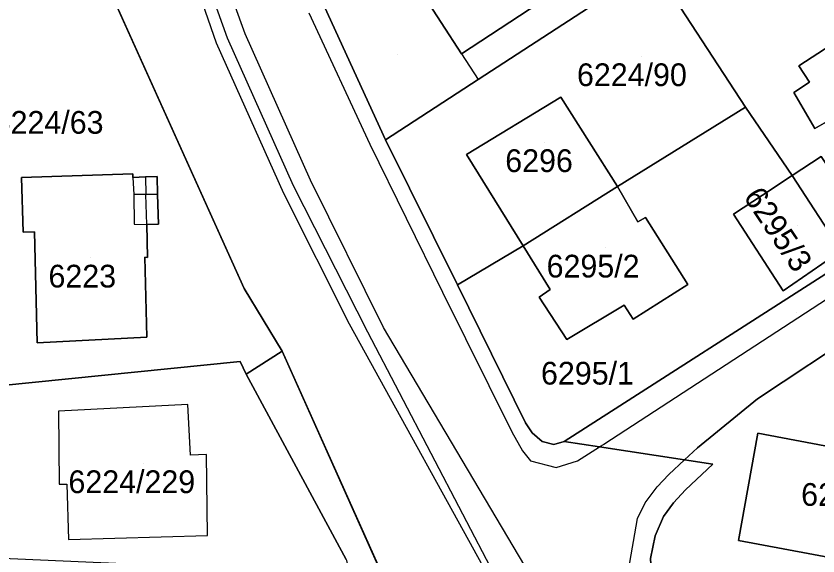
# Model space of a CAD drawing. Extents: x -266199 to -261993, y -1239047 to -1235108.
# Drawn here: x -263744.3 to -263673.7, y -1236054.6 to -1236007.1 of the extents above; entities that cross this region are included whole.
import ezdxf

# ---------------------------------------------------------------- set-up
doc = ezdxf.new("R2010")
doc.units = 0
for name, color, linetype in [('body_kn', 7, 'Continuous'), ('kladpar_druhypozemkov', 7, 'Continuous'), ('kladpar_hranice', 7, 'Continuous'), ('kladpar_parcelnecisla', 7, 'Continuous'), ('kladpar_plochy', 7, 'Continuous'), ('zappar_hrandruhpozemk', 7, 'Continuous')]:
    doc.layers.add(name, color=color, linetype=linetype)

msp = doc.modelspace()

# ---------------------------------------------------------------- linework, layer by layer
at = {"layer": 'body_kn'}
for p, q in [((-263724.16, -1236008.61), (-263724.16, -1236008.61)), ((-263725.71, -1236008.99), (-263725.71, -1236008.99)), ((-263726.68, -1236009.43), (-263726.68, -1236009.43)), ((-263705.12, -1236010.37), (-263705.12, -1236010.37)), ((-263705.12, -1236010.37), (-263705.12, -1236010.37)), ((-263675.44, -1236011.43), (-263675.44, -1236011.43)), ((-263703.65, -1236012.64), (-263703.65, -1236012.64)), ((-263674.5, -1236012.88), (-263674.5, -1236012.88)), ((-263696.38, -1236014.18), (-263696.38, -1236014.18)), ((-263675.86, -1236013.77), (-263675.86, -1236013.77)), ((-263680.12, -1236015.07), (-263680.12, -1236015.07)), ((-263674.02, -1236016.95), (-263674.02, -1236016.95)), ((-263713.18, -1236018.33), (-263713.18, -1236018.33)), ((-263711.81, -1236017.95), (-263711.81, -1236017.95)), ((-263704.68, -1236019.25), (-263704.68, -1236019.25)), ((-263743.84, -1236021.27), (-263743.84, -1236021.27)), ((-263734.04, -1236020.95), (-263734.04, -1236020.95)), ((-263734.03, -1236021.25), (-263734.03, -1236021.25)), ((-263734.03, -1236021.25), (-263734.03, -1236021.25)), ((-263732.94, -1236021.21), (-263732.94, -1236021.21)), ((-263732.94, -1236021.21), (-263732.94, -1236021.21)), ((-263731.91, -1236021.18), (-263731.91, -1236021.18)), ((-263676.01, -1236021.08), (-263676.01, -1236021.08)), ((-263719.91, -1236022), (-263719.91, -1236022)), ((-263718.41, -1236021.51), (-263718.41, -1236021.51)), ((-263691.39, -1236022.05), (-263691.39, -1236022.05)), ((-263691.39, -1236022.05), (-263691.39, -1236022.05)), ((-263733.94, -1236022.77), (-263733.94, -1236022.77)), ((-263733.94, -1236022.77), (-263733.94, -1236022.77)), ((-263732.89, -1236022.77), (-263732.89, -1236022.77)), ((-263731.86, -1236022.77), (-263731.86, -1236022.77)), ((-263731.86, -1236022.77), (-263731.86, -1236022.77)), ((-263720.75, -1236022.68), (-263720.75, -1236022.68)), ((-263678.64, -1236022.82), (-263678.64, -1236022.82)), ((-263688.94, -1236024.78), (-263688.94, -1236024.78)), ((-263681.19, -1236024.5), (-263681.19, -1236024.5)), ((-263733.91, -1236025.38), (-263733.91, -1236025.38)), ((-263732.8, -1236025.39), (-263732.8, -1236025.39)), ((-263732.8, -1236025.39), (-263732.8, -1236025.39)), ((-263731.78, -1236025.36), (-263731.78, -1236025.36)), ((-263689.61, -1236025.17), (-263689.61, -1236025.17)), ((-263743.69, -1236026.07), (-263743.69, -1236026.07)), ((-263742.69, -1236026.04), (-263742.69, -1236026.04)), ((-263699.69, -1236027.26), (-263699.69, -1236027.26)), ((-263732.99, -1236028.27), (-263732.99, -1236028.27)), ((-263732.74, -1236028.31), (-263732.74, -1236028.31)), ((-263674.26, -1236029.48), (-263674.26, -1236029.48)), ((-263724.25, -1236031.04), (-263724.25, -1236031.04)), ((-263705.47, -1236030.71), (-263705.47, -1236030.71)), ((-263705.47, -1236030.71), (-263705.47, -1236030.71)), ((-263697.31, -1236031.11), (-263697.31, -1236031.11)), ((-263685.21, -1236030.67), (-263685.21, -1236030.67)), ((-263676.81, -1236031.24), (-263676.81, -1236031.24)), ((-263676.81, -1236031.24), (-263676.81, -1236031.24)), ((-263706.78, -1236031.36), (-263706.78, -1236031.36)), ((-263698.27, -1236031.78), (-263698.27, -1236031.78)), ((-263690.79, -1236032.5), (-263690.79, -1236032.5)), ((-263690, -1236033.74), (-263690, -1236033.74)), ((-263714.97, -1236034.18), (-263714.97, -1236034.18)), ((-263711.99, -1236034.46), (-263711.99, -1236034.46)), ((-263732.82, -1236035.31), (-263732.82, -1236035.31)), ((-263713.36, -1236034.88), (-263713.36, -1236034.88)), ((-263742.47, -1236035.81), (-263742.47, -1236035.81)), ((-263695.85, -1236035.51), (-263695.85, -1236035.51)), ((-263720.89, -1236036.53), (-263720.89, -1236036.53)), ((-263724.61, -1236037.45), (-263724.61, -1236037.45)), ((-263724.61, -1236037.45), (-263724.61, -1236037.45)), ((-263724.07, -1236038.57), (-263724.07, -1236038.57)), ((-263679.07, -1236040.74), (-263679.07, -1236040.74)), ((-263740.58, -1236041.82), (-263740.58, -1236041.82)), ((-263729.2, -1236041.23), (-263729.2, -1236041.23)), ((-263729.2, -1236041.23), (-263729.2, -1236041.23)), ((-263699.5, -1236042.85), (-263699.5, -1236042.85)), ((-263700.68, -1236043.63), (-263700.68, -1236043.63)), ((-263698.9, -1236043.72), (-263698.9, -1236043.72)), ((-263679.04, -1236043.77), (-263679.04, -1236043.77)), ((-263698.02, -1236044.49), (-263698.02, -1236044.49)), ((-263696.07, -1236044.49), (-263696.07, -1236044.49)), ((-263699.76, -1236045.32), (-263699.76, -1236045.32)), ((-263696.99, -1236044.76), (-263696.99, -1236044.76)), ((-263692.96, -1236044.97), (-263692.96, -1236044.97)), ((-263692.6, -1236044.74), (-263692.6, -1236044.74)), ((-263684.35, -1236045.04), (-263684.35, -1236045.04)), ((-263728.98, -1236045.69), (-263728.98, -1236045.69)), ((-263727.55, -1236045.63), (-263727.55, -1236045.63)), ((-263699.04, -1236046.2), (-263699.04, -1236046.2)), ((-263694.92, -1236046.18), (-263694.92, -1236046.18)), ((-263685.49, -1236046.11), (-263685.49, -1236046.11)), ((-263685.49, -1236046.11), (-263685.49, -1236046.11)), ((-263683, -1236046.49), (-263683, -1236046.49)), ((-263696.8, -1236046.77), (-263696.8, -1236046.77)), ((-263686.86, -1236047.39), (-263686.86, -1236047.39)), ((-263740.51, -1236048.25), (-263740.51, -1236048.25)), ((-263739.84, -1236048.23), (-263739.84, -1236048.23)), ((-263687.89, -1236048.47), (-263687.89, -1236048.47)), ((-263685.42, -1236048.73), (-263685.42, -1236048.73)), ((-263688.96, -1236049.9), (-263688.96, -1236049.9)), ((-263686.46, -1236049.88), (-263686.46, -1236049.88)), ((-263689.64, -1236051.27), (-263689.64, -1236051.27)), ((-263687.34, -1236051.08), (-263687.34, -1236051.08)), ((-263739.71, -1236053.1), (-263739.71, -1236053.1)), ((-263727.48, -1236052.76), (-263727.48, -1236052.76)), ((-263688.07, -1236052.8), (-263688.07, -1236052.8)), ((-263680.73, -1236053.2), (-263680.73, -1236053.2))]:
    msp.add_line(p, q, dxfattribs=at)
at = {"layer": 'kladpar_druhypozemkov'}
for p, q in [((-263710.76, -1236010.44), (-263710.76, -1236010.44)), ((-263689.24, -1236010.62), (-263689.24, -1236010.62)), ((-263740.43, -1236015.78), (-263740.43, -1236015.78)), ((-263697.78, -1236018.18), (-263697.78, -1236018.18)), ((-263675.52, -1236025.46), (-263675.52, -1236025.46)), ((-263692.43, -1236027.44), (-263692.43, -1236027.44)), ((-263737.79, -1236028.34), (-263737.79, -1236028.34)), ((-263675.62, -1236033.16), (-263675.62, -1236033.16)), ((-263694.01, -1236037.42), (-263694.01, -1236037.42)), ((-263733.07, -1236046.43), (-263733.07, -1236046.43))]:
    msp.add_line(p, q, dxfattribs=at)
at = {"layer": 'kladpar_hranice'}
for points in [[(-263735.92, -1235952.6), (-263730.02, -1235970.1), (-263725.76, -1235982.31), (-263721.45, -1235994.47), (-263717.15, -1236006.31), (-263711.81, -1236017.95), (-263705.47, -1236030.71), (-263699.5, -1236042.85), (-263698.9, -1236043.72), (-263698.02, -1236044.49), (-263696.99, -1236044.76), (-263696.07, -1236044.49), (-263692.96, -1236044.97), (-263685.49, -1236046.11)], [(-263710.7, -1236059.31), (-263720.89, -1236036.53), (-263724.25, -1236031.04), (-263737.63, -1236001.34), (-263740.37, -1235990.27), (-263746.6, -1235972.07), (-263753.84, -1235973.82), (-263754.57, -1235973.97), (-263752.06, -1236007.72), (-263750.47, -1236039.91), (-263750.73, -1236054.57)], [(-263753.84, -1235973.82), (-263746.6, -1235972.07), (-263740.37, -1235990.27), (-263737.63, -1236001.34), (-263724.25, -1236031.04), (-263720.89, -1236036.53), (-263724.07, -1236038.57), (-263724.61, -1236037.45), (-263745.83, -1236039.6), (-263753.84, -1235973.82)], [(-263710.49, -1236002.08), (-263705.12, -1236010.37), (-263696.6, -1236004.77), (-263700.57, -1235998.72), (-263696.65, -1235996.23), (-263698.11, -1235993.83), (-263683.96, -1235984.85), (-263677.22, -1235995.35), (-263688.26, -1236002.61), (-263703.65, -1236012.64), (-263711.81, -1236017.95), (-263717.15, -1236006.31), (-263710.49, -1236002.08)], [(-263705.12, -1236010.37), (-263710.49, -1236002.08), (-263702.87, -1235997.03), (-263698.11, -1235993.83), (-263696.65, -1235996.23), (-263700.57, -1235998.72), (-263696.6, -1236004.77), (-263705.12, -1236010.37)], [(-263677.22, -1235995.35), (-263669.15, -1236007.35), (-263675.44, -1236011.43), (-263674.5, -1236012.88), (-263675.86, -1236013.77), (-263674.02, -1236016.95), (-263672.58, -1236016.13), (-263670.68, -1236019.2), (-263664.23, -1236015.22), (-263660.18, -1236021.47), (-263671.19, -1236028.53), (-263671.72, -1236027.71), (-263669.12, -1236025.92), (-263673.46, -1236019.4), (-263676.01, -1236021.08), (-263680.12, -1236015.07), (-263688.26, -1236002.61), (-263677.22, -1235995.35)], [(-263688.26, -1236002.61), (-263680.12, -1236015.07), (-263691.39, -1236022.05), (-263696.38, -1236014.18), (-263704.68, -1236019.25), (-263699.69, -1236027.26), (-263705.47, -1236030.71), (-263711.81, -1236017.95), (-263703.65, -1236012.64), (-263688.26, -1236002.61)], [(-263669.15, -1236007.35), (-263664.23, -1236015.22), (-263670.68, -1236019.2), (-263672.58, -1236016.13), (-263674.02, -1236016.95), (-263675.86, -1236013.77), (-263674.5, -1236012.88), (-263675.44, -1236011.43), (-263669.15, -1236007.35)], [(-263691.39, -1236022.05), (-263699.69, -1236027.26), (-263704.68, -1236019.25), (-263696.38, -1236014.18), (-263691.39, -1236022.05)], [(-263705.47, -1236030.71), (-263699.69, -1236027.26), (-263697.31, -1236031.11), (-263698.27, -1236031.78), (-263695.85, -1236035.51), (-263690.79, -1236032.5), (-263690, -1236033.74), (-263685.21, -1236030.67), (-263688.94, -1236024.78), (-263689.61, -1236025.17), (-263691.39, -1236022.05), (-263680.12, -1236015.07), (-263676.01, -1236021.08), (-263678.64, -1236022.82), (-263681.19, -1236024.5), (-263676.81, -1236031.24), (-263674.26, -1236029.48), (-263671.72, -1236027.71)], [(-263669.12, -1236025.92), (-263671.72, -1236027.71), (-263676.01, -1236021.08), (-263673.46, -1236019.4), (-263669.12, -1236025.92)], [(-263732.74, -1236028.31), (-263732.8, -1236025.39), (-263731.78, -1236025.36), (-263731.86, -1236022.77), (-263731.91, -1236021.18), (-263732.94, -1236021.21), (-263734.03, -1236021.25), (-263734.04, -1236020.95), (-263743.84, -1236021.27), (-263743.69, -1236026.07), (-263742.69, -1236026.04), (-263742.47, -1236035.81), (-263732.82, -1236035.31), (-263732.99, -1236028.27), (-263732.74, -1236028.31)], [(-263732.8, -1236025.39), (-263732.74, -1236028.31), (-263732.99, -1236028.27), (-263732.82, -1236035.31), (-263742.47, -1236035.81), (-263742.69, -1236026.04), (-263743.69, -1236026.07), (-263743.84, -1236021.27), (-263734.04, -1236020.95), (-263734.03, -1236021.25), (-263732.94, -1236021.21), (-263731.91, -1236021.18), (-263731.86, -1236022.77), (-263731.78, -1236025.36), (-263732.8, -1236025.39)], [(-263676.81, -1236031.24), (-263681.19, -1236024.5), (-263678.64, -1236022.82), (-263676.01, -1236021.08), (-263671.72, -1236027.71), (-263674.26, -1236029.48), (-263676.81, -1236031.24)], [(-263691.39, -1236022.05), (-263689.61, -1236025.17), (-263688.94, -1236024.78), (-263685.21, -1236030.67), (-263690, -1236033.74), (-263690.79, -1236032.5), (-263695.85, -1236035.51), (-263698.27, -1236031.78), (-263697.31, -1236031.11), (-263699.69, -1236027.26), (-263691.39, -1236022.05)], [(-263656.49, -1236026.11), (-263663.26, -1236071.1), (-263666.47, -1236075.53), (-263667.85, -1236077.92), (-263669.29, -1236078.6), (-263670.95, -1236079.1), (-263672.59, -1236078.64), (-263687, -1236059.86), (-263687.92, -1236057.95), (-263688.4, -1236056.23), (-263688.48, -1236054.78), (-263688.07, -1236052.8), (-263687.34, -1236051.08), (-263686.46, -1236049.88), (-263685.42, -1236048.73), (-263683, -1236046.49), (-263685.49, -1236046.11), (-263684.35, -1236045.04), (-263679.07, -1236040.74), (-263669.96, -1236034.69), (-263667.99, -1236033.51), (-263656.49, -1236026.11)], [(-263671.19, -1236028.53), (-263696.07, -1236044.49), (-263696.99, -1236044.76), (-263698.02, -1236044.49), (-263698.9, -1236043.72), (-263699.5, -1236042.85), (-263705.47, -1236030.71)], [(-263685.49, -1236046.11), (-263692.96, -1236044.97), (-263696.07, -1236044.49), (-263671.19, -1236028.53)], [(-263669.96, -1236034.69), (-263679.07, -1236040.74), (-263684.35, -1236045.04), (-263685.49, -1236046.11)], [(-263715.28, -1236054.87), (-263724.07, -1236038.57), (-263720.89, -1236036.53), (-263710.7, -1236059.31)], [(-263724.61, -1236037.45), (-263724.07, -1236038.57), (-263715.28, -1236054.87), (-263714.94, -1236056.13), (-263749.51, -1236054.62), (-263750.73, -1236054.57), (-263750.47, -1236039.91), (-263745.83, -1236039.6), (-263724.61, -1236037.45)], [(-263680.73, -1236053.2), (-263664.07, -1236056.3), (-263662.3, -1236046.88), (-263669.11, -1236045.61), (-263668.98, -1236044.93), (-263669.65, -1236044.8), (-263671.41, -1236044.47), (-263671.93, -1236044.38), (-263672.06, -1236045.07), (-263679.04, -1236043.77), (-263680.73, -1236053.2)], [(-263664.07, -1236056.3), (-263680.73, -1236053.2), (-263679.04, -1236043.77), (-263672.06, -1236045.07), (-263671.93, -1236044.38), (-263671.41, -1236044.47), (-263669.65, -1236044.8), (-263668.98, -1236044.93), (-263669.11, -1236045.61), (-263662.3, -1236046.88), (-263664.07, -1236056.3)], [(-263685.49, -1236046.11), (-263683, -1236046.49), (-263685.42, -1236048.73), (-263686.46, -1236049.88), (-263687.34, -1236051.08), (-263688.07, -1236052.8), (-263688.48, -1236054.78), (-263688.4, -1236056.23), (-263687.92, -1236057.95), (-263687, -1236059.86), (-263672.59, -1236078.64)]]:
    msp.add_lwpolyline(points, dxfattribs=at)
at = {"layer": 'kladpar_plochy'}
for p, q in [((-263737.63, -1236001.34), (-263724.25, -1236031.04)), ((-263724.25, -1236031.04), (-263737.63, -1236001.34)), ((-263717.15, -1236006.31), (-263711.81, -1236017.95)), ((-263711.81, -1236017.95), (-263705.47, -1236030.71)), ((-263734.04, -1236020.95), (-263743.84, -1236021.27)), ((-263743.84, -1236021.27), (-263743.69, -1236026.07)), ((-263734.03, -1236021.25), (-263734.04, -1236020.95)), ((-263732.94, -1236021.21), (-263734.03, -1236021.25)), ((-263731.91, -1236021.18), (-263732.94, -1236021.21)), ((-263731.86, -1236022.77), (-263731.91, -1236021.18)), ((-263731.78, -1236025.36), (-263731.86, -1236022.77)), ((-263732.8, -1236025.39), (-263731.78, -1236025.36)), ((-263732.74, -1236028.31), (-263732.8, -1236025.39)), ((-263743.69, -1236026.07), (-263742.69, -1236026.04)), ((-263742.69, -1236026.04), (-263742.47, -1236035.81)), ((-263732.82, -1236035.31), (-263732.99, -1236028.27)), ((-263732.99, -1236028.27), (-263732.74, -1236028.31)), ((-263724.25, -1236031.04), (-263720.89, -1236036.53)), ((-263720.89, -1236036.53), (-263724.25, -1236031.04)), ((-263705.47, -1236030.71), (-263699.5, -1236042.85)), ((-263679.07, -1236040.74), (-263669.96, -1236034.69)), ((-263742.47, -1236035.81), (-263732.82, -1236035.31)), ((-263720.89, -1236036.53), (-263724.07, -1236038.57)), ((-263710.7, -1236059.31), (-263720.89, -1236036.53)), ((-263724.61, -1236037.45), (-263745.83, -1236039.6)), ((-263724.07, -1236038.57), (-263724.61, -1236037.45)), ((-263684.35, -1236045.04), (-263679.07, -1236040.74)), ((-263699.5, -1236042.85), (-263698.9, -1236043.72)), ((-263698.9, -1236043.72), (-263698.02, -1236044.49)), ((-263679.04, -1236043.77), (-263680.73, -1236053.2)), ((-263672.06, -1236045.07), (-263679.04, -1236043.77)), ((-263698.02, -1236044.49), (-263696.99, -1236044.76)), ((-263696.99, -1236044.76), (-263696.07, -1236044.49)), ((-263696.07, -1236044.49), (-263692.96, -1236044.97)), ((-263692.96, -1236044.97), (-263685.49, -1236046.11)), ((-263685.49, -1236046.11), (-263684.35, -1236045.04)), ((-263683, -1236046.49), (-263685.49, -1236046.11)), ((-263685.49, -1236046.11), (-263683, -1236046.49)), ((-263685.42, -1236048.73), (-263683, -1236046.49)), ((-263683, -1236046.49), (-263685.42, -1236048.73)), ((-263686.46, -1236049.88), (-263685.42, -1236048.73)), ((-263685.42, -1236048.73), (-263686.46, -1236049.88)), ((-263687.34, -1236051.08), (-263686.46, -1236049.88)), ((-263686.46, -1236049.88), (-263687.34, -1236051.08)), ((-263688.07, -1236052.8), (-263687.34, -1236051.08)), ((-263687.34, -1236051.08), (-263688.07, -1236052.8)), ((-263688.48, -1236054.78), (-263688.07, -1236052.8)), ((-263688.07, -1236052.8), (-263688.48, -1236054.78)), ((-263680.73, -1236053.2), (-263664.07, -1236056.3))]:
    msp.add_line(p, q, dxfattribs=at)
for points in [[(-263710.49, -1236002.08), (-263705.12, -1236010.37), (-263696.6, -1236004.77), (-263700.57, -1235998.72), (-263696.65, -1235996.23), (-263698.11, -1235993.83), (-263683.96, -1235984.85), (-263677.22, -1235995.35), (-263688.26, -1236002.61), (-263703.65, -1236012.64), (-263711.81, -1236017.95), (-263717.15, -1236006.31)], [(-263705.12, -1236010.37), (-263710.49, -1236002.08), (-263702.87, -1235997.03), (-263698.11, -1235993.83), (-263696.65, -1235996.23), (-263700.57, -1235998.72), (-263696.6, -1236004.77)], [(-263677.22, -1235995.35), (-263669.15, -1236007.35), (-263675.44, -1236011.43), (-263674.5, -1236012.88), (-263675.86, -1236013.77), (-263674.02, -1236016.95), (-263672.58, -1236016.13), (-263670.68, -1236019.2), (-263664.23, -1236015.22), (-263660.18, -1236021.47), (-263671.19, -1236028.53), (-263671.72, -1236027.71), (-263669.12, -1236025.92), (-263673.46, -1236019.4), (-263676.01, -1236021.08), (-263680.12, -1236015.07), (-263688.26, -1236002.61)], [(-263685.49, -1236046.11), (-263692.96, -1236044.97), (-263696.07, -1236044.49), (-263671.19, -1236028.53), (-263660.18, -1236021.47), (-263648.52, -1236014.22), (-263637.13, -1236006.97), (-263634.01, -1236005.06), (-263630.86, -1236003.13), (-263626.87, -1236000.68), (-263624.49, -1235998.79), (-263623.21, -1235999.95), (-263620.08, -1236004.33), (-263622.72, -1236005.27), (-263626.29, -1236007.06), (-263629.04, -1236008.79), (-263643.44, -1236017.85), (-263645.13, -1236018.9), (-263652.96, -1236023.84), (-263656.49, -1236026.11), (-263667.99, -1236033.51), (-263669.96, -1236034.69), (-263679.07, -1236040.74), (-263684.35, -1236045.04)], [(-263688.26, -1236002.61), (-263680.12, -1236015.07), (-263691.39, -1236022.05), (-263696.38, -1236014.18), (-263704.68, -1236019.25), (-263699.69, -1236027.26), (-263705.47, -1236030.71), (-263711.81, -1236017.95), (-263703.65, -1236012.64)], [(-263669.15, -1236007.35), (-263664.23, -1236015.22), (-263670.68, -1236019.2), (-263672.58, -1236016.13), (-263674.02, -1236016.95), (-263675.86, -1236013.77), (-263674.5, -1236012.88), (-263675.44, -1236011.43)], [(-263691.39, -1236022.05), (-263699.69, -1236027.26), (-263704.68, -1236019.25), (-263696.38, -1236014.18)], [(-263705.47, -1236030.71), (-263699.69, -1236027.26), (-263697.31, -1236031.11), (-263698.27, -1236031.78), (-263695.85, -1236035.51), (-263690.79, -1236032.5), (-263690, -1236033.74), (-263685.21, -1236030.67), (-263688.94, -1236024.78), (-263689.61, -1236025.17), (-263691.39, -1236022.05), (-263680.12, -1236015.07), (-263676.01, -1236021.08), (-263678.64, -1236022.82), (-263681.19, -1236024.5), (-263676.81, -1236031.24), (-263674.26, -1236029.48), (-263671.72, -1236027.71), (-263671.19, -1236028.53), (-263696.07, -1236044.49), (-263696.99, -1236044.76), (-263698.02, -1236044.49), (-263698.9, -1236043.72), (-263699.5, -1236042.85)], [(-263669.12, -1236025.92), (-263671.72, -1236027.71), (-263676.01, -1236021.08), (-263673.46, -1236019.4)], [(-263732.8, -1236025.39), (-263732.74, -1236028.31), (-263732.99, -1236028.27), (-263732.82, -1236035.31), (-263742.47, -1236035.81), (-263742.69, -1236026.04), (-263743.69, -1236026.07), (-263743.84, -1236021.27), (-263734.04, -1236020.95), (-263734.03, -1236021.25), (-263732.94, -1236021.21), (-263731.91, -1236021.18), (-263731.86, -1236022.77), (-263731.78, -1236025.36)], [(-263676.81, -1236031.24), (-263681.19, -1236024.5), (-263678.64, -1236022.82), (-263676.01, -1236021.08), (-263671.72, -1236027.71), (-263674.26, -1236029.48)], [(-263691.39, -1236022.05), (-263689.61, -1236025.17), (-263688.94, -1236024.78), (-263685.21, -1236030.67), (-263690, -1236033.74), (-263690.79, -1236032.5), (-263695.85, -1236035.51), (-263698.27, -1236031.78), (-263697.31, -1236031.11), (-263699.69, -1236027.26)], [(-263724.61, -1236037.45), (-263724.07, -1236038.57), (-263715.28, -1236054.87), (-263714.94, -1236056.13), (-263749.51, -1236054.62), (-263750.73, -1236054.57), (-263750.47, -1236039.91), (-263745.83, -1236039.6)], [(-263664.07, -1236056.3), (-263680.73, -1236053.2), (-263679.04, -1236043.77), (-263672.06, -1236045.07), (-263671.93, -1236044.38), (-263671.41, -1236044.47), (-263669.65, -1236044.8), (-263668.98, -1236044.93), (-263669.11, -1236045.61), (-263662.3, -1236046.88)]]:
    msp.add_lwpolyline(points, close=True, dxfattribs=at)
msp.add_lwpolyline([(-263715.28, -1236054.87), (-263724.07, -1236038.57), (-263720.89, -1236036.53), (-263710.7, -1236059.31)], dxfattribs=at)
at = {"layer": 'zappar_hrandruhpozemk'}
for p, q in [((-263718.54, -1236006.76), (-263713.18, -1236018.33)), ((-263705.12, -1236010.37), (-263703.65, -1236012.64)), ((-263734.03, -1236021.25), (-263733.94, -1236022.77)), ((-263732.94, -1236021.21), (-263732.89, -1236022.77)), ((-263713.36, -1236034.88), (-263719.91, -1236022)), ((-263733.94, -1236022.77), (-263733.91, -1236025.38)), ((-263731.86, -1236022.77), (-263732.89, -1236022.77)), ((-263733.91, -1236025.38), (-263732.8, -1236025.39)), ((-263676.68, -1236093.96), (-263711.99, -1236034.46)), ((-263701.43, -1236057.72), (-263713.36, -1236034.88)), ((-263729.2, -1236041.23), (-263740.58, -1236041.82))]:
    msp.add_line(p, q, dxfattribs=at)
for points in [[(-263701.79, -1236058.03), (-263714.97, -1236034.18), (-263720.75, -1236022.68), (-263726.68, -1236009.43), (-263739.09, -1235973.69), (-263751.32, -1235938.01)], [(-263711.99, -1236034.46), (-263718.41, -1236021.51), (-263724.16, -1236008.61), (-263737.1, -1235972.94)], [(-263719.91, -1236022), (-263725.71, -1236008.99), (-263738.44, -1235973.5)], [(-263713.18, -1236018.33), (-263706.78, -1236031.36), (-263700.68, -1236043.63), (-263699.76, -1236045.32), (-263699.04, -1236046.2), (-263696.8, -1236046.77), (-263694.92, -1236046.18), (-263692.96, -1236044.97)], [(-263732.8, -1236025.39), (-263732.89, -1236022.77), (-263733.94, -1236022.77)], [(-263659.04, -1236022.9), (-263692.6, -1236044.74), (-263692.96, -1236044.97)], [(-263740.58, -1236041.82), (-263740.51, -1236048.25), (-263739.84, -1236048.23), (-263739.71, -1236053.1), (-263727.48, -1236052.76), (-263727.55, -1236045.63), (-263728.98, -1236045.69), (-263729.2, -1236041.23)], [(-263688.67, -1236060.94), (-263690.04, -1236058.28), (-263690.41, -1236055.82), (-263689.64, -1236051.27), (-263688.96, -1236049.9), (-263687.89, -1236048.47), (-263686.86, -1236047.39), (-263685.49, -1236046.11)]]:
    msp.add_lwpolyline(points, dxfattribs=at)

# ---------------------------------------------------------------- texts
at = {"layer": 'kladpar_parcelnecisla'}
for s, p in [('6224/90', (-263694.956, -1236013.22)), ('6224/63', (-263746.287, -1236017.41)), ('6296', (-263701.267, -1236020.78)), ('6295/2', (-263697.628, -1236030.06)), ('6223', (-263741.466, -1236030.94)), ('6295/1', (-263698.122, -1236039.48)), ('6224/229', (-263739.708, -1236049.03)), ('6294', (-263675.227, -1236050.15))]:
    msp.add_text(s, height=2, dxfattribs=at).set_placement(p)
msp.add_text('6295/3', height=2, rotation=304, dxfattribs=at).set_placement((-263680.368, -1236022.976))

doc.saveas('drawing.dxf')
